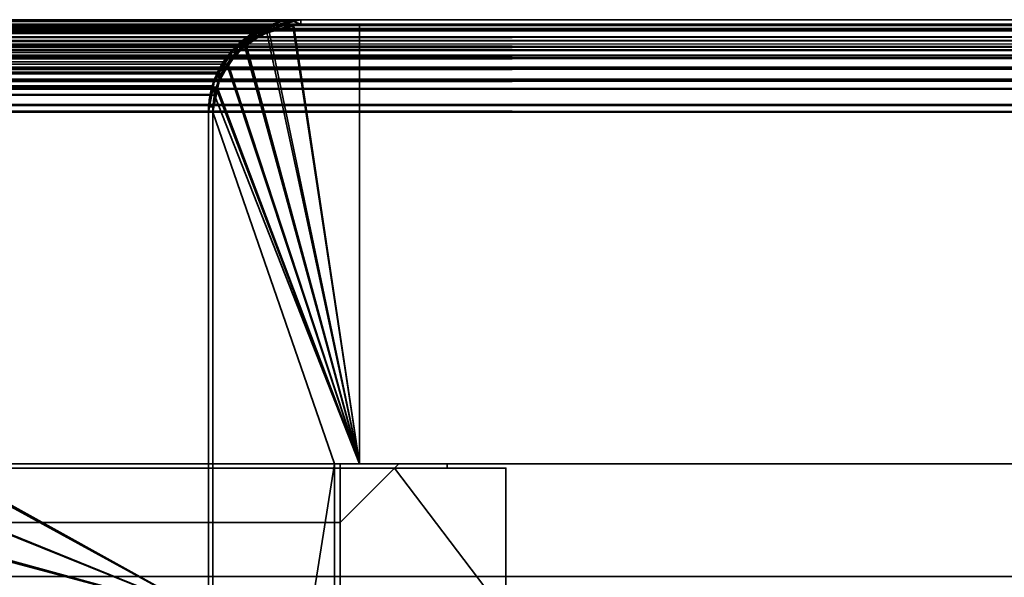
# Model space of a CAD drawing. Header units: millimetres. Extents: x -508 to 6708, y -115 to 193.
# Tile 1044 of 1056: x 3405 to 3438, y 174 to 193. Entities that reach past the tile are written whole.
import ezdxf

# ---------------------------------------------------------------- set-up
doc = ezdxf.new("R2010")
doc.units = ezdxf.units.MM
doc.layers.add('151', color=7, linetype='Continuous', true_color=0xffffff)

# ---------------------------------------------------------------- blocks, each defined once
blk = doc.blocks.new('UG_SURFACE_227')
at = {"layer": '151', "color": 7, "linetype": 'Continuous', "lineweight": 35}
for points in [[(3411, 178.3, 2018.25), (2589, 178.3, 2018.25), (2589, 178.15, 2018.25), (3411, 178.15, 2018.25)], [(3404.15, 178.3, 2011.4), (2595.85, 178.3, 2011.4), (2589, 178.3, 2018.25), (3411, 178.3, 2018.25)], [(3404.15, 178.15, 2011.4), (3411, 178.15, 2018.25), (2589, 178.15, 2018.25), (2595.85, 178.15, 2011.4)], [(3404.15, 178.3, 2011.4), (3411, 178.3, 2018.25), (3411, 178.15, 2018.25), (3404.15, 178.15, 2011.4)]]:
    blk.add_3dface(points, dxfattribs=at)
blk = doc.blocks.new('UG_SURFACE_229')
at = {"layer": '151', "color": 14, "linetype": 'Continuous', "lineweight": 35}
for points in [[(3411, 173.15, 2018.25), (3411, 178.15, 2018.25), (2589, 178.15, 2018.25), (2589, 173.15, 2018.25)], [(3411, 178.15, 2018.25), (3404.15, 178.15, 2011.4), (2595.85, 178.15, 2011.4), (2589, 178.15, 2018.25)], [(3402.62, 177.783, 2009.87), (3404.15, 178.15, 2011.4), (3411, 178.15, 2018.25), (3411, 173.15, 2018.25)], [(3401.235, 177.114, 2008.485), (3401.884, 177.607, 2009.134), (3402.62, 177.783, 2009.87), (3411, 173.15, 2018.25)], [(3411, 173.15, 2018.25), (3400.134, 176.04, 2007.384), (3400.466, 176.531, 2007.716), (3401.235, 177.114, 2008.485)], [(3411, 173.15, 2018.25), (3399.429, 174.668, 2006.679), (3399.643, 175.316, 2006.893), (3400.134, 176.04, 2007.384)], [(3411, 173.15, 2018.25), (3399.15, 173.15, 2006.4), (3399.241, 174.102, 2006.491), (3399.429, 174.668, 2006.679)]]:
    blk.add_3dface(points, dxfattribs=at)
blk = doc.blocks.new('UG_SURFACE_230')
at = {"layer": '151', "color": 14, "linetype": 'Continuous', "lineweight": 35}
for points in [[(3421.15, 178.15, 2028.4), (3417.35, 178.15, 2024.6), (2582.65, 178.15, 2024.6), (2578.85, 178.15, 2028.4)], [(3421.15, 173.15, 2028.4), (3421.15, 178.15, 2028.4), (2578.85, 178.15, 2028.4), (2578.85, 173.15, 2028.4)], [(3415.5, 176.3, 2022.75), (2584.5, 176.3, 2022.75), (2582.65, 178.15, 2024.6), (3417.35, 178.15, 2024.6)], [(3421.15, 173.15, 2028.4), (3415.5, 173.15, 2022.75), (3415.5, 176.3, 2022.75), (3417.35, 178.15, 2024.6)], [(3417.35, 178.15, 2024.6), (3421.15, 178.15, 2028.4), (3421.15, 173.15, 2028.4)], [(3415.5, 176.3, 2022.75), (3415.5, 173.15, 2022.75), (2584.5, 173.15, 2022.75), (2584.5, 176.3, 2022.75)]]:
    blk.add_3dface(points, dxfattribs=at)
blk = doc.blocks.new('UG_SURFACE_231')
at = {"layer": '151', "color": 252, "linetype": 'Continuous', "lineweight": 35}
for points in [[(2582.5, 178.3, 2024.75), (2584.5, 176.3, 2022.75), (3415.5, 176.3, 2022.75), (3417.5, 178.3, 2024.75)], [(2582.5, 178.3, 2024.75), (3417.5, 178.3, 2024.75), (3415.5, 178.3, 2022.75), (2584.5, 178.3, 2022.75)], [(2584.5, 176.3, 2022.75), (2584.5, 178.3, 2022.75), (3415.5, 178.3, 2022.75), (3415.5, 176.3, 2022.75)], [(3417.5, 178.3, 2024.75), (3417.5, 178.3, -4.75), (3415.5, 178.3, -4.75), (3415.5, 178.3, 2022.75)], [(3415.5, 176.3, 2022.75), (3415.5, 178.3, 2022.75), (3415.5, 178.3, -4.75), (3415.5, 176.3, -4.75)], [(3417.5, 178.3, 2024.75), (3415.5, 176.3, 2022.75), (3415.5, 176.3, -4.75), (3417.5, 178.3, -4.75)], [(3417.5, 178.3, -4.75), (3415.5, 176.3, -4.75), (3415.5, 178.3, -4.75)]]:
    blk.add_3dface(points, dxfattribs=at)
blk = doc.blocks.new('UG_SURFACE_232')
at = {"layer": '151', "color": 7, "linetype": 'Continuous', "lineweight": 35}
for points in [[(2580.85, 178.15, 2026.4), (3419.15, 178.15, 2026.4), (3419.15, 178.3, 2026.4), (2580.85, 178.3, 2026.4)], [(3419.15, 178.3, 2026.4), (3417.5, 178.3, 2024.75), (2582.5, 178.3, 2024.75), (2580.85, 178.3, 2026.4)], [(3419.15, 178.15, 2026.4), (2580.85, 178.15, 2026.4), (2582.65, 178.15, 2024.6), (3417.35, 178.15, 2024.6)], [(2582.65, 178.15, 2024.6), (2582.5, 178.3, 2024.75), (3417.5, 178.3, 2024.75), (3417.35, 178.15, 2024.6)], [(3419.15, 178.3, 2026.4), (3419.15, 178.15, 2026.4), (3417.35, 178.15, 2024.6), (3417.5, 178.3, 2024.75)]]:
    blk.add_3dface(points, dxfattribs=at)
blk = doc.blocks.new('UG_SURFACE_234')
at = {"layer": '151', "color": 7, "linetype": 'Continuous', "lineweight": 35}
for points in [[(3404.15, 178.15, 2011.4), (3411, 178.15, 2018.25), (3411, 178.3, 2018.25), (3404.15, 178.3, 2011.4)], [(3404.15, 178.3, 2011.4), (3411, 178.3, 2018.25), (3411, 178.3, -4.75), (3404.15, 178.3, -4.75)], [(3404.15, 178.3, -4.75), (3411, 178.3, -4.75), (3411, 178.15, -4.75), (3404.15, 178.15, -4.75)], [(3404.15, 178.15, 2011.4), (3404.15, 178.15, -4.75), (3411, 178.15, -4.75), (3411, 178.15, 2018.25)], [(3411, 178.3, -4.75), (3411, 178.3, 2018.25), (3411, 178.15, 2018.25), (3411, 178.15, -4.75)]]:
    blk.add_3dface(points, dxfattribs=at)
blk = doc.blocks.new('UG_SURFACE_235')
at = {"layer": '151', "color": 14, "linetype": 'Continuous', "lineweight": 35}
for points in [[(3404.15, 178.15, -4.75), (3402.568, 177.835, -4.75), (3402.575, 177.748, 2009.826)], [(3402.568, 177.835, -4.75), (3404.15, 178.15, -4.75), (3411, 178.15, -4.75), (3411, 173.15, -4.75)], [(3402.575, 177.748, 2009.826), (3404.15, 178.15, 2011.4), (3404.15, 178.15, -4.75)], [(3411, 173.15, 2018.25), (3411, 178.15, 2018.25), (3404.15, 178.15, 2011.4), (3402.575, 177.748, 2009.826)], [(3411, 178.15, 2018.25), (3411, 178.15, -4.75), (3404.15, 178.15, -4.75), (3404.15, 178.15, 2011.4)], [(3411, 173.15, -4.75), (3411, 178.15, -4.75), (3411, 178.15, 2018.25), (3411, 173.15, 2018.25)], [(3402.568, 177.835, -4.75), (3402.237, 177.769, -4.75), (3401.218, 177.074, 2008.468)], [(3401.218, 177.074, 2008.468), (3401.752, 177.538, 2009.002), (3402.568, 177.835, -4.75)], [(3402.237, 177.769, -4.75), (3401.227, 177.094, -4.75), (3401.218, 177.074, 2008.468)], [(3411, 173.15, 2018.25), (3402.575, 177.748, 2009.826), (3401.752, 177.538, 2009.002), (3401.218, 177.074, 2008.468)], [(3411, 173.15, -4.75), (3401.227, 177.094, -4.75), (3402.237, 177.769, -4.75), (3402.568, 177.835, -4.75)], [(3401.752, 177.538, 2009.002), (3402.575, 177.748, 2009.826), (3402.568, 177.835, -4.75)], [(3401.218, 177.074, 2008.468), (3400.146, 176.145, 2007.396), (3400.134, 176.12, 2007.384), (3411, 173.15, 2018.25)], [(3400.146, 176.145, 2007.396), (3401.227, 177.094, -4.75), (3400.615, 176.686, -4.75)], [(3400.146, 176.145, 2007.396), (3401.218, 177.074, 2008.468), (3401.227, 177.094, -4.75)], [(3411, 173.15, -4.75), (3400.206, 176.074, -4.75), (3400.615, 176.686, -4.75), (3401.227, 177.094, -4.75)], [(3400.615, 176.686, -4.75), (3400.206, 176.074, -4.75), (3400.134, 176.12, 2007.384)], [(3400.134, 176.12, 2007.384), (3400.146, 176.145, 2007.396), (3400.615, 176.686, -4.75)], [(3399.433, 174.772, 2006.683), (3400.134, 176.12, 2007.384), (3400.206, 176.074, -4.75)], [(3411, 173.15, 2018.25), (3400.134, 176.12, 2007.384), (3399.433, 174.772, 2006.683)], [(3400.206, 176.074, -4.75), (3399.531, 175.063, -4.75), (3399.433, 174.772, 2006.683)], [(3399.472, 174.772, -4.75), (3399.531, 175.063, -4.75), (3400.206, 176.074, -4.75), (3411, 173.15, -4.75)], [(3399.531, 175.063, -4.75), (3399.472, 174.772, -4.75), (3399.433, 174.772, 2006.683)], [(3399.472, 174.772, -4.75), (3399.21, 173.452, -4.75), (3399.198, 173.45, 2006.448)], [(3399.198, 173.45, 2006.448), (3399.397, 174.703, 2006.647), (3399.472, 174.772, -4.75)], [(3399.433, 174.772, 2006.683), (3399.397, 174.703, 2006.647), (3399.198, 173.45, 2006.448), (3411, 173.15, 2018.25)], [(3411, 173.15, -4.75), (3399.21, 173.452, -4.75), (3399.472, 174.772, -4.75)], [(3399.397, 174.703, 2006.647), (3399.433, 174.772, 2006.683), (3399.472, 174.772, -4.75)], [(3399.21, 173.452, -4.75), (3399.15, 173.15, -4.75), (3399.15, 173.15, 2006.4)], [(3399.15, 173.15, 2006.4), (3399.198, 173.45, 2006.448), (3399.21, 173.452, -4.75)], [(3411, 173.15, -4.75), (3399.15, 173.15, -4.75), (3399.21, 173.452, -4.75)], [(3399.198, 173.45, 2006.448), (3399.15, 173.15, 2006.4), (3411, 173.15, 2018.25)], [(3399.15, 173.15, 2006.4), (3399.15, 173.15, -4.75), (3411, 173.15, -4.75), (3411, 173.15, 2018.25)]]:
    blk.add_3dface(points, dxfattribs=at)
blk = doc.blocks.new('UG_SURFACE_238')
at = {"layer": '151', "color": 7, "linetype": 'Continuous', "lineweight": 35}
for points in [[(3417.5, 178.3, -4.75), (3419.15, 178.3, -4.75), (3419.15, 178.15, -4.75), (3417.35, 178.15, -4.75)], [(3417.35, 178.15, 2024.6), (3417.5, 178.3, 2024.75), (3417.5, 178.3, -4.75), (3417.35, 178.15, -4.75)], [(3417.5, 178.3, 2024.75), (3417.35, 178.15, 2024.6), (3419.15, 178.15, 2026.4), (3419.15, 178.3, 2026.4)], [(3419.15, 178.15, 2026.4), (3417.35, 178.15, 2024.6), (3417.35, 178.15, -4.75), (3419.15, 178.15, -4.75)], [(3419.15, 178.3, 2026.4), (3419.15, 178.3, -4.75), (3417.5, 178.3, -4.75), (3417.5, 178.3, 2024.75)], [(3419.15, 178.15, 2026.4), (3419.15, 178.15, -4.75), (3419.15, 178.3, -4.75), (3419.15, 178.3, 2026.4)]]:
    blk.add_3dface(points, dxfattribs=at)
blk = doc.blocks.new('UG_SURFACE_239')
at = {"layer": '151', "color": 14, "linetype": 'Continuous', "lineweight": 35}
for points in [[(3421.15, 173.15, -4.75), (3415.5, 173.15, -4.75), (3415.5, 176.3, -4.75), (3417.35, 178.15, -4.75)], [(3417.35, 178.15, 2024.6), (3415.5, 176.3, 2022.75), (3415.5, 173.15, 2022.75), (3421.15, 173.15, 2028.4)], [(3415.5, 176.3, -4.75), (3415.5, 176.3, 2022.75), (3417.35, 178.15, 2024.6), (3417.35, 178.15, -4.75)], [(3417.35, 178.15, -4.75), (3421.15, 178.15, -4.75), (3421.15, 173.15, -4.75)], [(3421.15, 173.15, 2028.4), (3421.15, 178.15, 2028.4), (3417.35, 178.15, 2024.6)], [(3421.15, 178.15, 2028.4), (3421.15, 178.15, -4.75), (3417.35, 178.15, -4.75), (3417.35, 178.15, 2024.6)], [(3421.15, 173.15, -4.75), (3421.15, 178.15, -4.75), (3421.15, 178.15, 2028.4), (3421.15, 173.15, 2028.4)], [(3415.5, 176.3, -4.75), (3415.5, 173.15, -4.75), (3415.5, 173.15, 2022.75), (3415.5, 176.3, 2022.75)], [(3415.5, 173.15, 2022.75), (3415.5, 173.15, -4.75), (3421.15, 173.15, -4.75), (3421.15, 173.15, 2028.4)]]:
    blk.add_3dface(points, dxfattribs=at)
blk = doc.blocks.new('UG_SURFACE_244')
at = {"layer": '151', "color": 7, "linetype": 'Continuous', "lineweight": 35}
for points in [[(2530.12, 192.878, 2077.13), (3469.88, 192.864, 2077.13), (3469.208, 193.267, 2076.458)], [(2530.422, 193.108, 2076.828), (2530.12, 192.878, 2077.13), (3469.208, 193.267, 2076.458)], [(2530.422, 193.108, 2076.828), (3469.208, 193.267, 2076.458), (3469.057, 193.293, 2076.308)], [(3469.057, 193.293, 2076.308), (2530.95, 193.234, 2076.3), (2530.422, 193.108, 2076.828)], [(2530.752, 193.037, 2076.499), (2531.85, 193.3, 2075.4), (3468.15, 193.3, 2075.4)], [(3468.15, 193.3, 2075.4), (3469.157, 193.126, 2076.407), (2530.752, 193.037, 2076.499)], [(2530.95, 193.234, 2076.3), (3469.057, 193.293, 2076.308), (3468.15, 193.45, 2075.4)], [(3468.15, 193.45, 2075.4), (2531.85, 193.45, 2075.4), (2530.95, 193.234, 2076.3)], [(3468.15, 193.45, 2075.4), (3414.15, 193.45, 2021.4), (2585.85, 193.45, 2021.4), (2531.85, 193.45, 2075.4)], [(3468.15, 193.3, 2075.4), (2531.85, 193.3, 2075.4), (2585.85, 193.3, 2021.4), (3414.15, 193.3, 2021.4)], [(2586.097, 193.407, 2021.153), (2585.85, 193.45, 2021.4), (3414.15, 193.45, 2021.4)], [(3414.15, 193.3, 2021.4), (2585.85, 193.3, 2021.4), (2586.857, 193.126, 2020.393)], [(3414.15, 193.45, 2021.4), (3413.906, 193.391, 2021.156), (2586.097, 193.407, 2021.153)], [(2586.908, 193.267, 2020.342), (2586.097, 193.407, 2021.153), (3413.906, 193.391, 2021.156)], [(2586.857, 193.126, 2020.393), (3413.052, 193.037, 2020.302), (3414.15, 193.3, 2021.4)], [(2586.908, 193.267, 2020.342), (3413.906, 193.391, 2021.156), (3413.014, 193.178, 2020.264)], [(3413.014, 193.178, 2020.264), (2586.988, 193.219, 2020.262), (2586.908, 193.267, 2020.342)], [(2586.988, 193.219, 2020.262), (3413.014, 193.178, 2020.264), (3412.722, 193.108, 2019.972)], [(3412.722, 193.108, 2019.972), (2587.814, 192.723, 2019.436), (2586.988, 193.219, 2020.262)], [(3414.15, 193.3, 2021.4), (3413.052, 193.037, 2020.302), (3413.014, 193.178, 2020.264), (3413.906, 193.391, 2021.156)], [(3413.906, 193.391, 2021.156), (3414.15, 193.45, 2021.4), (3414.15, 193.3, 2021.4)], [(3468.15, 193.3, 2075.4), (3414.15, 193.3, 2021.4), (3414.15, 193.45, 2021.4), (3468.15, 193.45, 2075.4)], [(3469.88, 192.864, 2077.13), (2530.12, 192.878, 2077.13), (2529.529, 192.43, 2077.721)], [(2529.529, 192.43, 2077.721), (3470.272, 192.628, 2077.522), (3469.88, 192.864, 2077.13)], [(3470.262, 192.403, 2077.512), (2529.735, 192.4, 2077.515), (2530.49, 192.974, 2076.76)], [(3470.17, 192.518, 2077.42), (2530.49, 192.974, 2076.76), (2530.752, 193.037, 2076.499)], [(3470.17, 192.518, 2077.42), (3470.262, 192.403, 2077.512), (2530.49, 192.974, 2076.76)], [(3469.157, 193.126, 2076.407), (3469.25, 193.07, 2076.5), (2530.752, 193.037, 2076.499)], [(2530.752, 193.037, 2076.499), (3469.25, 193.07, 2076.5), (3470.17, 192.518, 2077.42)], [(2586.857, 193.126, 2020.393), (2586.95, 193.07, 2020.3), (3413.052, 193.037, 2020.302)], [(3412.79, 192.974, 2020.04), (2586.95, 193.07, 2020.3), (2587.871, 192.518, 2019.379)], [(3412.79, 192.974, 2020.04), (3413.052, 193.037, 2020.302), (2586.95, 193.07, 2020.3)], [(3412.722, 193.108, 2019.972), (3412.193, 192.706, 2019.443), (2587.814, 192.723, 2019.436)], [(2587.871, 192.518, 2019.379), (3412.034, 192.4, 2019.284), (3412.79, 192.974, 2020.04)], [(3412.193, 192.706, 2019.443), (3412.722, 193.108, 2019.972), (3412.79, 192.974, 2020.04), (3412.034, 192.4, 2019.284)], [(3413.052, 193.037, 2020.302), (3412.79, 192.974, 2020.04), (3412.722, 193.108, 2019.972), (3413.014, 193.178, 2020.264)], [(2529.529, 192.43, 2077.721), (3470.587, 192.233, 2077.837), (3470.272, 192.628, 2077.522)], [(2587.972, 192.628, 2019.278), (2587.814, 192.723, 2019.436), (3412.193, 192.706, 2019.443)], [(2587.871, 192.518, 2019.379), (2587.962, 192.402, 2019.288), (3412.034, 192.4, 2019.284)], [(2587.972, 192.628, 2019.278), (3412.193, 192.706, 2019.443), (3411.829, 192.43, 2019.079)], [(3411.829, 192.43, 2019.079), (2588.459, 192.016, 2018.791), (2587.972, 192.628, 2019.278)], [(3412.034, 192.4, 2019.284), (3411.94, 192.329, 2019.19), (3411.829, 192.43, 2019.079), (3412.193, 192.706, 2019.443)], [(3470.587, 192.233, 2077.837), (2529.407, 192.249, 2077.843), (2529.011, 191.664, 2078.239)], [(2529.011, 191.664, 2078.239), (3470.894, 191.847, 2078.144), (3470.587, 192.233, 2077.837)], [(2529.146, 191.599, 2078.104), (2529.64, 192.329, 2077.61), (3470.763, 191.773, 2078.013)], [(2529.529, 192.43, 2077.721), (2529.407, 192.249, 2077.843), (3470.587, 192.233, 2077.837)], [(3470.763, 191.773, 2078.013), (2529.64, 192.329, 2077.61), (2529.735, 192.4, 2077.515)], [(2529.735, 192.4, 2077.515), (3470.262, 192.403, 2077.512), (3470.763, 191.773, 2078.013)], [(2587.962, 192.402, 2019.288), (3411.446, 191.599, 2018.696), (3411.94, 192.329, 2019.19)], [(3411.446, 191.599, 2018.696), (2587.962, 192.402, 2019.288), (2588.464, 191.773, 2018.786)], [(3411.94, 192.329, 2019.19), (3412.034, 192.4, 2019.284), (2587.962, 192.402, 2019.288)], [(3411.829, 192.43, 2019.079), (3411.546, 192.012, 2018.796), (2588.459, 192.016, 2018.791)], [(3411.546, 192.012, 2018.796), (3411.829, 192.43, 2019.079), (3411.94, 192.329, 2019.19), (3411.446, 191.599, 2018.696)], [(2528.933, 191.429, 2078.317), (3471.067, 191.425, 2078.317), (3470.894, 191.847, 2078.144)], [(2529.011, 191.664, 2078.239), (2528.933, 191.429, 2078.317), (3470.894, 191.847, 2078.144)], [(2588.594, 191.847, 2018.656), (2588.459, 192.016, 2018.791), (3411.546, 192.012, 2018.796)], [(2588.594, 191.847, 2018.656), (3411.546, 192.012, 2018.796), (3411.311, 191.664, 2018.561)], [(3411.311, 191.664, 2018.561), (2588.858, 191.202, 2018.392), (2588.594, 191.847, 2018.656)], [(3411.446, 191.599, 2018.696), (3411.311, 191.664, 2018.561), (3411.546, 192.012, 2018.796)], [(3470.763, 191.773, 2078.013), (2529.077, 191.391, 2078.173), (2529.146, 191.599, 2078.104)], [(3470.763, 191.773, 2078.013), (3470.922, 191.387, 2078.172), (2529.077, 191.391, 2078.173)], [(2588.464, 191.773, 2018.786), (3411.377, 191.391, 2018.627), (3411.446, 191.599, 2018.696)], [(2588.464, 191.773, 2018.786), (2588.622, 191.386, 2018.628), (3411.377, 191.391, 2018.627)], [(3411.311, 191.664, 2018.561), (3411.155, 191.193, 2018.405), (2588.858, 191.202, 2018.392)], [(3411.377, 191.391, 2018.627), (3411.205, 190.871, 2018.455), (3411.155, 191.193, 2018.405), (3411.311, 191.664, 2018.561)], [(3411.311, 191.664, 2018.561), (3411.446, 191.599, 2018.696), (3411.377, 191.391, 2018.627)], [(3471.067, 191.425, 2078.317), (2528.933, 191.429, 2078.317), (2528.758, 190.9, 2078.492)], [(2528.758, 190.9, 2078.492), (3471.19, 191.124, 2078.44), (3471.067, 191.425, 2078.317)], [(2528.905, 190.871, 2078.345), (2529.077, 191.391, 2078.173), (3470.922, 191.387, 2078.172)], [(3470.922, 191.387, 2078.172), (3471.045, 191.085, 2078.295), (2528.905, 190.871, 2078.345)], [(3411.205, 190.871, 2018.455), (3411.377, 191.391, 2018.627), (2588.622, 191.386, 2018.628)], [(3411.205, 190.871, 2018.455), (2588.622, 191.386, 2018.628), (2588.745, 191.085, 2018.505)], [(2588.89, 191.124, 2018.36), (2588.858, 191.202, 2018.392), (3411.155, 191.193, 2018.405)], [(2588.89, 191.124, 2018.36), (3411.155, 191.193, 2018.405), (3411.058, 190.9, 2018.308)], [(3411.205, 190.871, 2018.455), (3411.058, 190.9, 2018.308), (3411.155, 191.193, 2018.405)], [(2528.758, 190.9, 2078.492), (2528.724, 190.548, 2078.526), (3471.267, 190.544, 2078.517)], [(2528.758, 190.9, 2078.492), (3471.267, 190.544, 2078.517), (3471.19, 191.124, 2078.44)], [(3471.15, 190.3, 2078.4), (2528.85, 190.3, 2078.4), (2528.905, 190.871, 2078.345)], [(3471.045, 191.085, 2078.295), (3471.15, 190.3, 2078.4), (2528.905, 190.871, 2078.345)], [(2588.745, 191.085, 2018.505), (3411.15, 190.3, 2018.4), (3411.205, 190.871, 2018.455)], [(2588.745, 191.085, 2018.505), (2588.85, 190.3, 2018.4), (3411.15, 190.3, 2018.4)], [(3411.058, 190.9, 2018.308), (2589, 190.3, 2018.25), (2588.89, 191.124, 2018.36)], [(3411.058, 190.9, 2018.308), (3411, 190.3, 2018.25), (2589, 190.3, 2018.25)], [(3411, 190.3, 2018.25), (3411.058, 190.9, 2018.308), (3411.205, 190.871, 2018.455), (3411.15, 190.3, 2018.4)], [(3471.267, 190.544, 2078.517), (2528.724, 190.548, 2078.526), (2528.7, 190.3, 2078.55)], [(2528.7, 190.3, 2078.55), (3471.3, 190.3, 2078.55), (3471.267, 190.544, 2078.517)], [(2528.7, 190.3, 2078.55), (2528.7, 174.45, 2078.55), (3471.3, 174.45, 2078.55), (3471.3, 190.3, 2078.55)], [(3471.15, 190.3, 2078.4), (3471.15, 174.45, 2078.4), (2528.85, 174.45, 2078.4), (2528.85, 190.3, 2078.4)], [(3411.15, 152.3, 2018.4), (3411.15, 190.3, 2018.4), (2588.85, 190.3, 2018.4), (2588.85, 152.3, 2018.4)], [(2589, 152.3, 2018.25), (2589, 190.3, 2018.25), (3411, 190.3, 2018.25), (3411, 152.3, 2018.25)], [(3411.15, 190.3, 2018.4), (3411.15, 152.3, 2018.4), (3411, 152.3, 2018.25), (3411, 190.3, 2018.25)], [(3471.15, 174.45, 2078.4), (3471.3, 174.45, 2078.55), (2528.7, 174.45, 2078.55), (2528.85, 174.45, 2078.4)]]:
    blk.add_3dface(points, dxfattribs=at)
blk = doc.blocks.new('UG_SURFACE_245')
at = {"layer": '151', "color": 14, "linetype": 'Continuous', "lineweight": 35}
for points in [[(2583.85, 193.3, 2023.4), (2583.85, 178.3, 2023.4), (3416.15, 178.3, 2023.4), (3416.15, 193.3, 2023.4)], [(3416.15, 193.3, 2023.4), (3414.15, 193.3, 2021.4), (2585.85, 193.3, 2021.4), (2583.85, 193.3, 2023.4)], [(2586.086, 193.259, 2021.164), (2585.85, 193.3, 2021.4), (3414.15, 193.3, 2021.4)], [(3414.15, 193.3, 2021.4), (3413.917, 193.244, 2021.167), (2586.086, 193.259, 2021.164)], [(2586.857, 193.126, 2020.393), (2586.086, 193.259, 2021.164), (3413.917, 193.244, 2021.167)], [(2586.857, 193.126, 2020.393), (3413.917, 193.244, 2021.167), (3413.068, 193.041, 2020.318)], [(3416.15, 178.3, 2023.4), (3413.068, 193.041, 2020.318), (3413.917, 193.244, 2021.167)], [(3413.917, 193.244, 2021.167), (3414.15, 193.3, 2021.4), (3416.15, 193.3, 2023.4), (3416.15, 178.3, 2023.4)], [(3413.068, 193.041, 2020.318), (2586.934, 193.08, 2020.316), (2586.857, 193.126, 2020.393)], [(2586.934, 193.08, 2020.316), (3413.068, 193.041, 2020.318), (3412.79, 192.974, 2020.04)], [(3412.79, 192.974, 2020.04), (2587.72, 192.608, 2019.53), (2586.934, 193.08, 2020.316)], [(3412.79, 192.974, 2020.04), (3412.286, 192.592, 2019.536), (2587.72, 192.608, 2019.53)], [(3412.286, 192.592, 2019.536), (3412.79, 192.974, 2020.04), (3413.068, 193.041, 2020.318), (3416.15, 178.3, 2023.4)], [(2587.871, 192.518, 2019.379), (2587.72, 192.608, 2019.53), (3412.286, 192.592, 2019.536)], [(2587.871, 192.518, 2019.379), (3412.286, 192.592, 2019.536), (3411.94, 192.329, 2019.19)], [(3411.94, 192.329, 2019.19), (2588.335, 191.934, 2018.915), (2587.871, 192.518, 2019.379)], [(3411.67, 191.93, 2018.92), (3411.94, 192.329, 2019.19), (3412.286, 192.592, 2019.536), (3416.15, 178.3, 2023.4)], [(3411.94, 192.329, 2019.19), (3411.67, 191.93, 2018.92), (2588.335, 191.934, 2018.915)], [(2588.464, 191.773, 2018.786), (2588.335, 191.934, 2018.915), (3411.67, 191.93, 2018.92)], [(2588.464, 191.773, 2018.786), (3411.67, 191.93, 2018.92), (3411.446, 191.599, 2018.696)], [(3416.15, 178.3, 2023.4), (3411.297, 191.151, 2018.547), (3411.446, 191.599, 2018.696), (3411.67, 191.93, 2018.92)], [(3411.446, 191.599, 2018.696), (2588.715, 191.159, 2018.535), (2588.464, 191.773, 2018.786)], [(3411.446, 191.599, 2018.696), (3411.297, 191.151, 2018.547), (2588.715, 191.159, 2018.535)], [(2588.745, 191.085, 2018.505), (2588.715, 191.159, 2018.535), (3411.297, 191.151, 2018.547)], [(2588.745, 191.085, 2018.505), (3411.297, 191.151, 2018.547), (3411.205, 190.871, 2018.455)], [(3411.205, 190.871, 2018.455), (2588.85, 190.3, 2018.4), (2588.745, 191.085, 2018.505)], [(3411.205, 190.871, 2018.455), (3411.15, 190.3, 2018.4), (2588.85, 190.3, 2018.4)], [(3416.15, 178.3, 2023.4), (3415.3, 178.3, 2022.55), (3411.15, 190.3, 2018.4), (3411.205, 190.871, 2018.455)], [(3411.205, 190.871, 2018.455), (3411.297, 191.151, 2018.547), (3416.15, 178.3, 2023.4)], [(2588.85, 152.15, 2018.4), (2588.85, 190.3, 2018.4), (3411.15, 190.3, 2018.4), (3411.15, 152.15, 2018.4)], [(3411.15, 152.15, 2018.4), (3411.15, 190.3, 2018.4), (3415.3, 178.3, 2022.55)], [(3415.3, 178.3, 2022.55), (3416.15, 178.3, 2023.4), (2583.85, 178.3, 2023.4), (2584.7, 178.3, 2022.55)], [(2584.7, 178.3, 2022.55), (2584.7, 149.3, 2022.55), (3415.3, 149.3, 2022.55), (3415.3, 178.3, 2022.55)], [(3415.3, 178.3, 2022.55), (3415.3, 149.3, 2022.55), (3414, 149.3, 2021.25), (3411.15, 152.15, 2018.4)]]:
    blk.add_3dface(points, dxfattribs=at)
blk = doc.blocks.new('UG_SURFACE_246')
at = {"layer": '151', "color": 14, "linetype": 'Continuous', "lineweight": 35}
for points in [[(2530.993, 193.095, 2076.257), (3469.014, 193.151, 2076.264), (3468.15, 193.3, 2075.4)], [(3468.15, 193.3, 2075.4), (2531.85, 193.3, 2075.4), (2530.993, 193.095, 2076.257)], [(3468.15, 193.3, 2075.4), (3466.15, 193.3, 2073.4), (2533.85, 193.3, 2073.4), (2531.85, 193.3, 2075.4)], [(3466.15, 174.45, 2073.4), (2533.85, 174.45, 2073.4), (2533.85, 193.3, 2073.4), (3466.15, 193.3, 2073.4)], [(2530.202, 192.755, 2077.048), (3469.798, 192.741, 2077.048), (3469.157, 193.126, 2076.407)], [(2530.49, 192.974, 2076.76), (2530.202, 192.755, 2077.048), (3469.157, 193.126, 2076.407)], [(2530.49, 192.974, 2076.76), (3469.157, 193.126, 2076.407), (3469.014, 193.151, 2076.264)], [(3469.014, 193.151, 2076.264), (2530.993, 193.095, 2076.257), (2530.49, 192.974, 2076.76)], [(3469.798, 192.741, 2077.048), (2530.202, 192.755, 2077.048), (2529.64, 192.329, 2077.61)], [(2529.64, 192.329, 2077.61), (3470.17, 192.518, 2077.42), (3469.798, 192.741, 2077.048)], [(2529.64, 192.329, 2077.61), (3470.471, 192.141, 2077.721), (3470.17, 192.518, 2077.42)], [(2529.64, 192.329, 2077.61), (2529.523, 192.157, 2077.727), (3470.471, 192.141, 2077.721)], [(3470.471, 192.141, 2077.721), (2529.523, 192.157, 2077.727), (2529.146, 191.599, 2078.104)], [(2529.146, 191.599, 2078.104), (3470.763, 191.773, 2078.013), (3470.471, 192.141, 2077.721)], [(2529.072, 191.375, 2078.178), (3470.928, 191.371, 2078.178), (3470.763, 191.773, 2078.013)], [(2529.146, 191.599, 2078.104), (2529.072, 191.375, 2078.178), (3470.763, 191.773, 2078.013)], [(3470.928, 191.371, 2078.178), (2529.072, 191.375, 2078.178), (2528.905, 190.871, 2078.345)], [(2528.905, 190.871, 2078.345), (3471.045, 191.085, 2078.295), (3470.928, 191.371, 2078.178)], [(2528.905, 190.871, 2078.345), (2528.873, 190.536, 2078.377), (3471.119, 190.533, 2078.369)], [(2528.905, 190.871, 2078.345), (3471.119, 190.533, 2078.369), (3471.045, 191.085, 2078.295)], [(3471.119, 190.533, 2078.369), (2528.873, 190.536, 2078.377), (2528.85, 190.3, 2078.4)], [(2528.85, 190.3, 2078.4), (3471.15, 190.3, 2078.4), (3471.119, 190.533, 2078.369)], [(2528.85, 190.3, 2078.4), (2528.85, 174.45, 2078.4), (3471.15, 174.45, 2078.4), (3471.15, 190.3, 2078.4)], [(3466.15, 174.45, 2073.4), (3471.15, 174.45, 2078.4), (2528.85, 174.45, 2078.4), (2533.85, 174.45, 2073.4)]]:
    blk.add_3dface(points, dxfattribs=at)
blk = doc.blocks.new('UG_SURFACE_247')
at = {"layer": '151', "color": 41, "linetype": 'Continuous', "lineweight": 35}
for points in [[(2533.85, 193.3, 2073.4), (2533.85, 178.3, 2073.4), (3466.15, 178.3, 2073.4), (3466.15, 193.3, 2073.4)], [(3466.15, 193.3, 2073.4), (3416.15, 193.3, 2023.4), (2583.85, 193.3, 2023.4), (2533.85, 193.3, 2073.4)], [(2583.85, 178.3, 2023.4), (2583.85, 193.3, 2023.4), (3416.15, 193.3, 2023.4), (3416.15, 178.3, 2023.4)], [(3416.15, 193.3, 2023.4), (3466.15, 193.3, 2073.4), (3466.15, 178.3, 2073.4), (3416.15, 178.3, 2023.4)], [(3416.15, 178.3, 2023.4), (3466.15, 178.3, 2073.4), (2533.85, 178.3, 2073.4), (2583.85, 178.3, 2023.4)]]:
    blk.add_3dface(points, dxfattribs=at)
blk = doc.blocks.new('UG_SURFACE_248')
at = {"layer": '151', "color": 14, "linetype": 'Continuous', "lineweight": 35}
for points in [[(3416.15, 178.3, -4.75), (3412.982, 193.059, -4.75), (3413.002, 193.072, -4.75), (3413.88, 193.246, -4.75)], [(3413.88, 193.246, -4.75), (3413.002, 193.072, -4.75), (3412.988, 193.003, 2020.238)], [(3412.988, 193.003, 2020.238), (3413.879, 193.231, 2021.129), (3413.88, 193.246, -4.75)], [(3413.879, 193.231, 2021.129), (3412.988, 193.003, 2020.238), (3416.15, 178.3, 2023.4)], [(3414.15, 193.3, -4.75), (3413.88, 193.246, -4.75), (3413.879, 193.231, 2021.129)], [(3413.879, 193.231, 2021.129), (3414.15, 193.3, 2021.4), (3414.15, 193.3, -4.75)], [(3416.15, 178.3, 2023.4), (3416.15, 193.3, 2023.4), (3414.15, 193.3, 2021.4), (3413.879, 193.231, 2021.129)], [(3413.88, 193.246, -4.75), (3414.15, 193.3, -4.75), (3416.15, 193.3, -4.75), (3416.15, 178.3, -4.75)], [(3416.15, 193.3, 2023.4), (3416.15, 193.3, -4.75), (3414.15, 193.3, -4.75), (3414.15, 193.3, 2021.4)], [(3416.15, 193.3, 2023.4), (3416.15, 178.3, 2023.4), (3416.15, 178.3, -4.75), (3416.15, 193.3, -4.75)], [(3412.982, 193.059, -4.75), (3412.229, 192.555, -4.75), (3412.237, 192.521, 2019.487)], [(3412.229, 192.555, -4.75), (3412.982, 193.059, -4.75), (3416.15, 178.3, -4.75)], [(3412.237, 192.521, 2019.487), (3412.711, 192.933, 2019.961), (3412.982, 193.059, -4.75)], [(3412.988, 193.003, 2020.238), (3412.711, 192.933, 2019.961), (3412.237, 192.521, 2019.487), (3416.15, 178.3, 2023.4)], [(3412.711, 192.933, 2019.961), (3412.988, 193.003, 2020.238), (3412.982, 193.059, -4.75)], [(3413.002, 193.072, -4.75), (3412.982, 193.059, -4.75), (3412.988, 193.003, 2020.238)], [(3412.229, 192.555, -4.75), (3412.029, 192.421, -4.75), (3411.636, 191.882, 2018.886)], [(3411.636, 191.882, 2018.886), (3411.748, 192.097, 2018.998), (3412.229, 192.555, -4.75)], [(3412.237, 192.521, 2019.487), (3411.748, 192.097, 2018.998), (3411.636, 191.882, 2018.886), (3416.15, 178.3, 2023.4)], [(3411.662, 191.873, -4.75), (3412.029, 192.421, -4.75), (3412.229, 192.555, -4.75), (3416.15, 178.3, -4.75)], [(3411.748, 192.097, 2018.998), (3412.237, 192.521, 2019.487), (3412.229, 192.555, -4.75)], [(3412.029, 192.421, -4.75), (3411.662, 191.873, -4.75), (3411.636, 191.882, 2018.886)], [(3416.15, 178.3, 2023.4), (3411.636, 191.882, 2018.886), (3411.299, 191.232, 2018.548), (3411.274, 191.077, 2018.524)], [(3411.299, 191.232, 2018.548), (3411.636, 191.882, 2018.886), (3411.662, 191.873, -4.75)], [(3411.299, 191.232, 2018.548), (3411.662, 191.873, -4.75), (3411.378, 191.448, -4.75)], [(3411.304, 191.073, -4.75), (3411.378, 191.448, -4.75), (3411.662, 191.873, -4.75), (3416.15, 178.3, -4.75)], [(3411.378, 191.448, -4.75), (3411.304, 191.073, -4.75), (3411.274, 191.077, 2018.524)], [(3411.274, 191.077, 2018.524), (3411.299, 191.232, 2018.548), (3411.378, 191.448, -4.75)], [(3411.15, 190.3, 2018.4), (3411.274, 191.077, 2018.524), (3411.304, 191.073, -4.75)], [(3411.274, 191.077, 2018.524), (3411.15, 190.3, 2018.4), (3415.3, 178.3, 2022.55), (3416.15, 178.3, 2023.4)], [(3411.304, 191.073, -4.75), (3411.15, 190.3, -4.75), (3411.15, 190.3, 2018.4)], [(3416.15, 178.3, -4.75), (3415.3, 178.3, -4.75), (3411.15, 190.3, -4.75), (3411.304, 191.073, -4.75)], [(3411.15, 152.15, 2018.4), (3411.15, 190.3, 2018.4), (3411.15, 190.3, -4.75), (3411.15, 152.15, -4.75)], [(3411.15, 152.15, -4.75), (3411.15, 190.3, -4.75), (3415.3, 178.3, -4.75)], [(3415.3, 178.3, 2022.55), (3411.15, 190.3, 2018.4), (3411.15, 152.15, 2018.4)], [(3415.3, 178.3, -4.75), (3415.3, 149.3, -4.75), (3414, 149.3, -4.75), (3411.15, 152.15, -4.75)], [(3411.15, 152.15, 2018.4), (3414, 149.3, 2021.25), (3415.3, 149.3, 2022.55), (3415.3, 178.3, 2022.55)], [(3415.3, 178.3, 2022.55), (3415.3, 178.3, -4.75), (3416.15, 178.3, -4.75), (3416.15, 178.3, 2023.4)], [(3415.3, 178.3, 2022.55), (3415.3, 149.3, 2022.55), (3415.3, 149.3, -4.75), (3415.3, 178.3, -4.75)]]:
    blk.add_3dface(points, dxfattribs=at)
blk = doc.blocks.new('UG_SURFACE_249')
at = {"layer": '151', "color": 7, "linetype": 'Continuous', "lineweight": 35}
for points in [[(3412.992, 193.221, -4.75), (3412.951, 193.213, -4.75), (3411.949, 192.466, 2019.199)], [(3411.949, 192.466, 2019.199), (3412.639, 193.064, 2019.889), (3412.992, 193.221, -4.75)], [(3412.951, 193.213, -4.75), (3412.364, 192.822, -4.75), (3411.949, 192.466, 2019.199)], [(3412.97, 193.055, -4.75), (3412.448, 192.704, -4.75), (3412.364, 192.822, -4.75), (3412.951, 193.213, -4.75)], [(3412.639, 193.064, 2019.889), (3413, 193.156, 2020.25), (3412.992, 193.221, -4.75)], [(3413.049, 193.072, -4.75), (3412.97, 193.055, -4.75), (3412.951, 193.213, -4.75), (3412.992, 193.221, -4.75)], [(3412.992, 193.221, -4.75), (3413.204, 193.263, -4.75), (3413.251, 193.114, -4.75), (3413.049, 193.072, -4.75)], [(3413.204, 193.263, -4.75), (3412.992, 193.221, -4.75), (3413, 193.156, 2020.25)], [(3413.052, 193.037, 2020.302), (3414.15, 193.3, 2021.4), (3414.15, 193.45, 2021.4), (3413, 193.156, 2020.25)], [(3414.15, 193.45, -4.75), (3413.204, 193.263, -4.75), (3413, 193.156, 2020.25)], [(3413, 193.156, 2020.25), (3414.15, 193.45, 2021.4), (3414.15, 193.45, -4.75)], [(3413.251, 193.114, -4.75), (3414.15, 193.3, 2021.4), (3413.052, 193.037, 2020.302)], [(3414.15, 193.3, -4.75), (3413.251, 193.114, -4.75), (3413.204, 193.263, -4.75), (3414.15, 193.45, -4.75)], [(3413.251, 193.114, -4.75), (3414.15, 193.3, -4.75), (3414.15, 193.3, 2021.4)], [(3468.15, 193.45, 2075.4), (3468.15, 193.45, -4.75), (3414.15, 193.45, -4.75), (3414.15, 193.45, 2021.4)], [(3414.15, 193.45, -4.75), (3468.15, 193.45, -4.75), (3468.15, 193.3, -4.75), (3414.15, 193.3, -4.75)], [(3468.15, 193.45, 2075.4), (3414.15, 193.45, 2021.4), (3414.15, 193.3, 2021.4), (3468.15, 193.3, 2075.4)], [(3468.15, 193.3, 2075.4), (3414.15, 193.3, 2021.4), (3414.15, 193.3, -4.75), (3468.15, 193.3, -4.75)], [(3412.036, 192.402, 2019.286), (3412.79, 192.974, 2020.04), (3412.639, 193.064, 2019.889), (3411.949, 192.466, 2019.199)], [(3412.79, 192.974, 2020.04), (3412.029, 192.421, -4.75), (3412.448, 192.704, -4.75)], [(3412.79, 192.974, 2020.04), (3412.036, 192.402, 2019.286), (3412.029, 192.421, -4.75)], [(3412.448, 192.704, -4.75), (3412.97, 193.055, -4.75), (3413.052, 193.037, 2020.302)], [(3412.448, 192.704, -4.75), (3413.052, 193.037, 2020.302), (3412.79, 192.974, 2020.04)], [(3413, 193.156, 2020.25), (3412.639, 193.064, 2019.889), (3412.79, 192.974, 2020.04), (3413.052, 193.037, 2020.302)], [(3412.97, 193.055, -4.75), (3413.049, 193.072, -4.75), (3413.052, 193.037, 2020.302)], [(3413.052, 193.037, 2020.302), (3413.049, 193.072, -4.75), (3413.251, 193.114, -4.75)], [(3411.923, 192.527, -4.75), (3411.699, 192.185, -4.75), (3411.24, 191.44, 2018.49)], [(3411.24, 191.44, 2018.49), (3411.628, 192.187, 2018.878), (3411.923, 192.527, -4.75)], [(3411.628, 192.187, 2018.878), (3411.949, 192.466, 2019.199), (3411.923, 192.527, -4.75)], [(3412.029, 192.421, -4.75), (3411.816, 192.095, -4.75), (3411.699, 192.185, -4.75), (3411.923, 192.527, -4.75)], [(3411.923, 192.527, -4.75), (3412.364, 192.822, -4.75), (3412.448, 192.704, -4.75), (3412.029, 192.421, -4.75)], [(3412.364, 192.822, -4.75), (3411.923, 192.527, -4.75), (3411.949, 192.466, 2019.199)], [(3411.223, 191.458, -4.75), (3411.699, 192.185, -4.75), (3411.816, 192.095, -4.75), (3411.364, 191.402, -4.75)], [(3411.699, 192.185, -4.75), (3411.223, 191.458, -4.75), (3411.24, 191.44, 2018.49)], [(3411.628, 192.187, 2018.878), (3411.24, 191.44, 2018.49), (3411.446, 191.599, 2018.696)], [(3411.94, 192.329, 2019.19), (3411.364, 191.402, -4.75), (3411.816, 192.095, -4.75)], [(3411.94, 192.329, 2019.19), (3411.446, 191.599, 2018.696), (3411.364, 191.402, -4.75)], [(3411.446, 191.599, 2018.696), (3411.94, 192.329, 2019.19), (3411.949, 192.466, 2019.199), (3411.628, 192.187, 2018.878)], [(3411.816, 192.095, -4.75), (3412.029, 192.421, -4.75), (3412.036, 192.402, 2019.286)], [(3411.816, 192.095, -4.75), (3412.036, 192.402, 2019.286), (3411.94, 192.329, 2019.19)], [(3411.949, 192.466, 2019.199), (3411.94, 192.329, 2019.19), (3412.036, 192.402, 2019.286)], [(3411.378, 191.393, 2018.628), (3411.446, 191.599, 2018.696), (3411.24, 191.44, 2018.49)], [(3411.446, 191.599, 2018.696), (3411.378, 191.393, 2018.628), (3411.364, 191.402, -4.75)], [(3411.223, 191.458, -4.75), (3411.217, 191.45, -4.75), (3411, 190.3, 2018.25)], [(3411, 190.3, 2018.25), (3411.156, 191.279, 2018.406), (3411.223, 191.458, -4.75)], [(3411, 190.3, 2018.25), (3411.217, 191.45, -4.75), (3411.204, 191.379, -4.75)], [(3411, 190.3, 2018.25), (3411.204, 191.379, -4.75), (3411.032, 190.472, -4.75)], [(3411.15, 190.3, 2018.4), (3411.205, 190.871, 2018.455), (3411.156, 191.279, 2018.406), (3411, 190.3, 2018.25)], [(3411.347, 191.327, -4.75), (3411.181, 190.463, -4.75), (3411.032, 190.472, -4.75), (3411.204, 191.379, -4.75)], [(3411.156, 191.279, 2018.406), (3411.24, 191.44, 2018.49), (3411.223, 191.458, -4.75)], [(3411.24, 191.44, 2018.49), (3411.156, 191.279, 2018.406), (3411.205, 190.871, 2018.455), (3411.378, 191.393, 2018.628)], [(3411.181, 190.463, -4.75), (3411.378, 191.393, 2018.628), (3411.205, 190.871, 2018.455)], [(3411.181, 190.463, -4.75), (3411.347, 191.327, -4.75), (3411.378, 191.393, 2018.628)], [(3411.36, 191.396, -4.75), (3411.347, 191.327, -4.75), (3411.204, 191.379, -4.75), (3411.217, 191.45, -4.75)], [(3411.364, 191.402, -4.75), (3411.36, 191.396, -4.75), (3411.217, 191.45, -4.75), (3411.223, 191.458, -4.75)], [(3411.347, 191.327, -4.75), (3411.36, 191.396, -4.75), (3411.378, 191.393, 2018.628)], [(3411.36, 191.396, -4.75), (3411.364, 191.402, -4.75), (3411.378, 191.393, 2018.628)], [(3411.205, 190.871, 2018.455), (3411.15, 190.3, -4.75), (3411.181, 190.463, -4.75)], [(3411.205, 190.871, 2018.455), (3411.15, 190.3, 2018.4), (3411.15, 190.3, -4.75)], [(3411.181, 190.463, -4.75), (3411.15, 190.3, -4.75), (3411, 190.3, -4.75), (3411.032, 190.472, -4.75)], [(3411.032, 190.472, -4.75), (3411, 190.3, -4.75), (3411, 190.3, 2018.25)], [(3411, 190.3, 2018.25), (3411, 152.3, 2018.25), (3411.15, 152.3, 2018.4), (3411.15, 190.3, 2018.4)], [(3411, 152.3, -4.75), (3411, 190.3, -4.75), (3411.15, 190.3, -4.75), (3411.15, 152.3, -4.75)], [(3411, 152.3, 2018.25), (3411, 190.3, 2018.25), (3411, 190.3, -4.75), (3411, 152.3, -4.75)], [(3411.15, 152.3, -4.75), (3411.15, 190.3, -4.75), (3411.15, 190.3, 2018.4), (3411.15, 152.3, 2018.4)]]:
    blk.add_3dface(points, dxfattribs=at)
blk = doc.blocks.new('UG_SURFACE_250')
at = {"layer": '151', "color": 41, "linetype": 'Continuous', "lineweight": 35}
for points in [[(3416.15, 178.3, 2023.4), (3416.15, 193.3, 2023.4), (3416.15, 193.3, -4.75), (3416.15, 178.3, -4.75)], [(3466.15, 193.3, 2073.4), (3466.15, 193.3, -4.75), (3416.15, 193.3, -4.75), (3416.15, 193.3, 2023.4)], [(3466.15, 178.3, -4.75), (3416.15, 178.3, -4.75), (3416.15, 193.3, -4.75), (3466.15, 193.3, -4.75)], [(3416.15, 178.3, 2023.4), (3466.15, 178.3, 2073.4), (3466.15, 193.3, 2073.4), (3416.15, 193.3, 2023.4)], [(3416.15, 178.3, 2023.4), (3416.15, 178.3, -4.75), (3466.15, 178.3, -4.75), (3466.15, 178.3, 2073.4)]]:
    blk.add_3dface(points, dxfattribs=at)

msp = doc.modelspace()

# ---------------------------------------------------------------- linework, layer by layer
at = {"layer": '151', "color": 253, "linetype": 'Continuous', "lineweight": -3}
for p, q in [((2531.85, 193.45, 2075.4), (3468.15, 193.45, 2075.4)), ((2531.85, 193.3, 2075.4), (3468.15, 193.3, 2075.4)), ((2533.85, 193.3, 2073.4), (3466.15, 193.3, 2073.4)), ((2533.85, 193.3, 2073.4), (3466.15, 193.3, 2073.4)), ((2583.85, 193.3, 2023.4), (3416.15, 193.3, 2023.4)), ((2583.85, 193.3, 2023.4), (3416.15, 193.3, 2023.4)), ((2585.85, 193.45, 2021.4), (3414.15, 193.45, 2021.4)), ((2585.85, 193.3, 2021.4), (3414.15, 193.3, 2021.4)), ((2585.85, 193.3, 2021.4), (3414.15, 193.3, 2021.4)), ((3468.15, 193.45, -4.75), (3414.15, 193.45, -4.75)), ((3414.15, 193.45, 2021.4), (3468.15, 193.45, 2075.4)), ((3468.15, 193.45, 2075.4), (3414.15, 193.45, 2021.4)), ((3414.15, 193.45, 2021.4), (3414.15, 193.45, -4.75)), ((3468.15, 193.3, 2075.4), (3414.15, 193.3, 2021.4)), ((3414.15, 193.3, -4.75), (3416.15, 193.3, -4.75)), ((3468.15, 193.3, -4.75), (3414.15, 193.3, -4.75)), ((3414.15, 193.3, 2021.4), (3416.15, 193.3, 2023.4)), ((3416.15, 193.3, 2023.4), (3414.15, 193.3, 2021.4)), ((3414.15, 193.3, 2021.4), (3414.15, 193.3, -4.75)), ((3414.15, 193.3, 2021.4), (3414.15, 193.3, -4.75)), ((3414.15, 193.3, 2021.4), (3468.15, 193.3, 2075.4)), ((3416.15, 193.3, 2023.4), (3416.15, 178.3, 2023.4)), ((3416.15, 178.3, 2023.4), (3416.15, 193.3, 2023.4)), ((3416.15, 193.3, -4.75), (3416.15, 178.3, -4.75)), ((3416.15, 193.3, 2023.4), (3416.15, 193.3, -4.75)), ((3416.15, 178.3, 2023.4), (3416.15, 193.3, 2023.4)), ((3416.15, 193.3, 2023.4), (3416.15, 193.3, -4.75)), ((3416.15, 193.3, 2023.4), (3466.15, 193.3, 2073.4)), ((3466.15, 193.3, 2073.4), (3416.15, 193.3, 2023.4)), ((3416.15, 178.3, -4.75), (3416.15, 193.3, -4.75)), ((3416.15, 193.3, -4.75), (3466.15, 193.3, -4.75)), ((3416.15, 193.3, 2023.4), (3416.15, 178.3, 2023.4)), ((2528.7, 190.3, 2078.55), (3471.3, 190.3, 2078.55)), ((2528.85, 190.3, 2078.4), (3471.15, 190.3, 2078.4)), ((2528.85, 190.3, 2078.4), (3471.15, 190.3, 2078.4)), ((2588.85, 190.3, 2018.4), (3411.15, 190.3, 2018.4)), ((2589, 190.3, 2018.25), (3411, 190.3, 2018.25)), ((3411, 190.3, 2018.25), (3411, 190.3, -4.75)), ((3411, 190.3, 2018.25), (3411, 152.3, 2018.25)), ((3411, 190.3, 2018.25), (3411, 152.3, 2018.25)), ((3411, 152.3, -4.75), (3411, 190.3, -4.75)), ((3411.15, 152.3, -4.75), (3411.15, 190.3, -4.75)), ((3411.15, 190.3, -4.75), (3411.15, 152.15, -4.75)), ((3411.15, 190.3, 2018.4), (3411.15, 190.3, -4.75)), ((3411.15, 190.3, 2018.4), (3411.15, 152.3, 2018.4)), ((3411.15, 190.3, 2018.4), (3411.15, 152.3, 2018.4)), ((3411.15, 190.3, 2018.4), (3411.15, 152.15, 2018.4)), ((3411.15, 190.3, 2018.4), (3411.15, 152.15, 2018.4)), ((2533.85, 178.3, 2073.4), (3466.15, 178.3, 2073.4)), ((3421.15, 178.15, 2028.4), (2578.85, 178.15, 2028.4)), ((3419.15, 178.3, 2026.4), (2580.85, 178.3, 2026.4)), ((3419.15, 178.15, 2026.4), (2580.85, 178.15, 2026.4)), ((3417.5, 178.3, 2024.75), (2582.5, 178.3, 2024.75)), ((3417.5, 178.3, 2024.75), (2582.5, 178.3, 2024.75)), ((3417.35, 178.15, 2024.6), (2582.65, 178.15, 2024.6)), ((3417.35, 178.15, 2024.6), (2582.65, 178.15, 2024.6)), ((2583.85, 178.3, 2023.4), (3416.15, 178.3, 2023.4)), ((2583.85, 178.3, 2023.4), (3416.15, 178.3, 2023.4)), ((3415.5, 178.3, 2022.75), (2584.5, 178.3, 2022.75)), ((2584.7, 178.3, 2022.55), (3415.3, 178.3, 2022.55)), ((3411, 178.3, 2018.25), (2589, 178.3, 2018.25)), ((3411, 178.15, 2018.25), (2589, 178.15, 2018.25)), ((3411, 178.15, 2018.25), (2589, 178.15, 2018.25)), ((3404.15, 178.3, 2011.4), (3411, 178.3, 2018.25)), ((3411, 178.3, 2018.25), (3404.15, 178.3, 2011.4)), ((3404.15, 178.3, -4.75), (3411, 178.3, -4.75)), ((3404.15, 178.15, -4.75), (3411, 178.15, -4.75)), ((3411, 178.15, 2018.25), (3404.15, 178.15, 2011.4)), ((3404.15, 178.15, 2011.4), (3411, 178.15, 2018.25)), ((3411, 178.15, -4.75), (3404.15, 178.15, -4.75)), ((3411, 178.15, 2018.25), (3404.15, 178.15, 2011.4)), ((3404.15, 178.15, 2011.4), (3411, 178.15, 2018.25)), ((3411, 178.3, -4.75), (3411, 178.3, 2018.25)), ((3411, 178.3, 2018.25), (3411, 178.15, 2018.25)), ((3411, 178.3, -4.75), (3411, 178.15, -4.75)), ((3411, 178.15, 2018.25), (3411, 178.3, 2018.25)), ((3411, 178.15, -4.75), (3411, 178.15, 2018.25)), ((3411, 173.15, 2018.25), (3411, 178.15, 2018.25)), ((3411, 178.15, -4.75), (3411, 178.15, 2018.25)), ((3411, 173.15, 2018.25), (3411, 178.15, 2018.25)), ((3411, 173.15, -4.75), (3411, 178.15, -4.75)), ((3415.3, 178.3, 2022.55), (3416.15, 178.3, 2023.4)), ((3416.15, 178.3, -4.75), (3415.3, 178.3, -4.75)), ((3415.3, 149.3, 2022.55), (3415.3, 178.3, 2022.55)), ((3415.3, 178.3, 2022.55), (3415.3, 178.3, -4.75)), ((3415.3, 149.3, 2022.55), (3415.3, 178.3, 2022.55)), ((3416.15, 178.3, 2023.4), (3415.3, 178.3, 2022.55)), ((3415.3, 149.3, -4.75), (3415.3, 178.3, -4.75)), ((3415.5, 176.3, -4.75), (3415.5, 178.3, -4.75)), ((3417.5, 178.3, 2024.75), (3415.5, 176.3, 2022.75)), ((3415.5, 178.3, -4.75), (3415.5, 178.3, 2022.75)), ((3415.5, 178.3, -4.75), (3417.5, 178.3, -4.75)), ((3415.5, 176.3, 2022.75), (3415.5, 178.3, 2022.75)), ((3417.5, 178.3, -4.75), (3415.5, 176.3, -4.75)), ((3417.35, 178.15, 2024.6), (3415.5, 176.3, 2022.75)), ((3417.35, 178.15, 2024.6), (3415.5, 176.3, 2022.75)), ((3417.35, 178.15, -4.75), (3415.5, 176.3, -4.75)), ((3416.15, 178.3, 2023.4), (3416.15, 178.3, -4.75)), ((3416.15, 178.3, 2023.4), (3416.15, 178.3, -4.75)), ((3466.15, 178.3, -4.75), (3416.15, 178.3, -4.75)), ((3466.15, 178.3, 2073.4), (3416.15, 178.3, 2023.4)), ((3416.15, 178.3, 2023.4), (3466.15, 178.3, 2073.4)), ((3417.5, 178.3, 2024.75), (3417.35, 178.15, 2024.6)), ((3417.5, 178.3, -4.75), (3417.35, 178.15, -4.75)), ((3417.35, 178.15, 2024.6), (3417.5, 178.3, 2024.75)), ((3417.35, 178.15, -4.75), (3417.35, 178.15, 2024.6)), ((3419.15, 178.15, 2026.4), (3417.35, 178.15, 2024.6)), ((3417.35, 178.15, 2024.6), (3421.15, 178.15, 2028.4)), ((3417.35, 178.15, 2024.6), (3419.15, 178.15, 2026.4)), ((3421.15, 178.15, 2028.4), (3417.35, 178.15, 2024.6)), ((3417.35, 178.15, -4.75), (3417.35, 178.15, 2024.6)), ((3419.15, 178.15, -4.75), (3417.35, 178.15, -4.75)), ((3421.15, 178.15, -4.75), (3417.35, 178.15, -4.75)), ((3419.15, 178.3, -4.75), (3417.5, 178.3, -4.75)), ((3417.5, 178.3, 2024.75), (3419.15, 178.3, 2026.4)), ((3417.5, 178.3, -4.75), (3417.5, 178.3, 2024.75)), ((3419.15, 178.3, 2026.4), (3417.5, 178.3, 2024.75)), ((3417.5, 178.3, -4.75), (3417.5, 178.3, 2024.75)), ((3419.15, 178.3, 2026.4), (3419.15, 178.15, 2026.4)), ((3419.15, 178.3, -4.75), (3419.15, 178.3, 2026.4)), ((3419.15, 178.3, -4.75), (3419.15, 178.15, -4.75)), ((3419.15, 178.3, 2026.4), (3419.15, 178.15, 2026.4)), ((3419.15, 178.15, -4.75), (3419.15, 178.15, 2026.4)), ((3421.15, 178.15, -4.75), (3421.15, 178.15, 2028.4)), ((3421.15, 173.15, -4.75), (3421.15, 178.15, -4.75)), ((3421.15, 173.15, 2028.4), (3421.15, 178.15, 2028.4)), ((3421.15, 173.15, 2028.4), (3421.15, 178.15, 2028.4)), ((3415.5, 176.3, 2022.75), (2584.5, 176.3, 2022.75)), ((3415.5, 176.3, 2022.75), (2584.5, 176.3, 2022.75)), ((3415.5, 176.3, -4.75), (3415.5, 176.3, 2022.75)), ((3415.5, 176.3, -4.75), (3415.5, 176.3, 2022.75)), ((3415.5, 176.3, -4.75), (3415.5, 173.15, -4.75)), ((3415.5, 176.3, 2022.75), (3415.5, 173.15, 2022.75)), ((3415.5, 176.3, 2022.75), (3415.5, 173.15, 2022.75)), ((2528.7, 174.45, 2078.55), (3471.3, 174.45, 2078.55)), ((2528.85, 174.45, 2078.4), (3471.15, 174.45, 2078.4)), ((2528.85, 174.45, 2078.4), (3471.15, 174.45, 2078.4)), ((2533.85, 174.45, 2073.4), (3466.15, 174.45, 2073.4))]:
    msp.add_line(p, q, dxfattribs=at)
msp.add_arc((3414.15, 190.3, -4.75), 3, 90, 180, dxfattribs=at)
for points, degree in [([(2531.85, 193.3, 2075.4), (2843.95, 193.3, 2075.4), (3156.05, 193.3, 2075.4), (3468.15, 193.3, 2075.4)], 3), ([(3414.15, 193.3, -4.75), (3414.15, 193.45, -4.75)], 1), ([(2588.85, 190.3, 2018.4), (2862.95, 190.3, 2018.4), (3137.05, 190.3, 2018.4), (3411.15, 190.3, 2018.4)], 3), ([(3411, 190.3, -4.75), (3411.15, 190.3, -4.75)], 1), ([(3411.15, 190.3, 2018.4), (3411.15, 190.3, 1344.017), (3411.15, 190.3, 669.633), (3411.15, 190.3, -4.75)], 3)]:
    msp.add_open_spline(points, degree=degree, dxfattribs=at)
for points in [[(3411, 190.3, 2018.25), (3411, 193.45, 2018.25), (3414.15, 193.45, 2021.4)], [(3414.15, 193.45, -4.75), (3411, 193.45, -4.75), (3411, 190.3, -4.75)], [(3411.15, 190.3, 2018.4), (3411.15, 193.3, 2018.4), (3414.15, 193.3, 2021.4)]]:
    msp.add_rational_spline(points, [1, 0.707106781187, 1], degree=2, dxfattribs=at)
for points, knots in [([(3414.15, 193.45, 2021.4), (3413.437, 193.45, 2020.687), (3412.728, 193.221, 2019.978), (3411.818, 192.454, 2019.068), (3411.541, 192.124, 2018.791), (3411.127, 191.299, 2018.377), (3411, 190.808, 2018.25), (3411, 190.3, 2018.25)], [0, 0, 0, 0, 0.5, 0.5, 0.75, 0.75, 1, 1, 1, 1]), ([(3411.15, 190.3, 2018.4), (3411.15, 190.775, 2018.4), (3411.269, 191.247, 2018.519), (3411.663, 192.035, 2018.913), (3411.927, 192.35, 2019.177), (3412.795, 193.081, 2020.045), (3413.471, 193.3, 2020.721), (3414.15, 193.3, 2021.4)], [0, 0, 0, 0, 0.25, 0.25, 0.5, 0.5, 1, 1, 1, 1]), ([(3414.15, 193.3, 2021.4), (3413.471, 193.3, 2020.721), (3412.796, 193.082, 2020.046), (3411.929, 192.352, 2019.179), (3411.665, 192.037, 2018.915), (3411.271, 191.251, 2018.521), (3411.15, 190.784, 2018.4), (3411.15, 190.3, 2018.4)], [0, 0, 0, 0, 0.5, 0.5, 0.75, 0.75, 1, 1, 1, 1]), ([(3414.15, 193.3, 2021.4), (3413.471, 193.3, 2020.721), (3412.796, 193.082, 2020.046), (3411.929, 192.352, 2019.179), (3411.665, 192.037, 2018.915), (3411.271, 191.251, 2018.521), (3411.15, 190.784, 2018.4), (3411.15, 190.3, 2018.4)], [0, 0, 0, 0, 0.5, 0.5, 0.75, 0.75, 1, 1, 1, 1]), ([(3414.15, 193.3, -4.75), (3413.362, 193.3, -4.75), (3412.584, 192.977, -4.75), (3411.473, 191.866, -4.75), (3411.15, 191.088, -4.75), (3411.15, 190.3, -4.75)], [0, 0, 0, 0, 0.5, 0.5, 1, 1, 1, 1])]:
    msp.add_open_spline(points, degree=3, knots=knots, dxfattribs=at)

# ---------------------------------------------------------------- block references
for name in ['UG_SURFACE_244', 'UG_SURFACE_246', 'UG_SURFACE_247', 'UG_SURFACE_245', 'UG_SURFACE_249', 'UG_SURFACE_248', 'UG_SURFACE_250', 'UG_SURFACE_230', 'UG_SURFACE_232', 'UG_SURFACE_231', 'UG_SURFACE_227', 'UG_SURFACE_229', 'UG_SURFACE_234', 'UG_SURFACE_235', 'UG_SURFACE_239', 'UG_SURFACE_238']:
    msp.add_blockref(name, (0, 0), dxfattribs=at)

doc.saveas('drawing.dxf')
